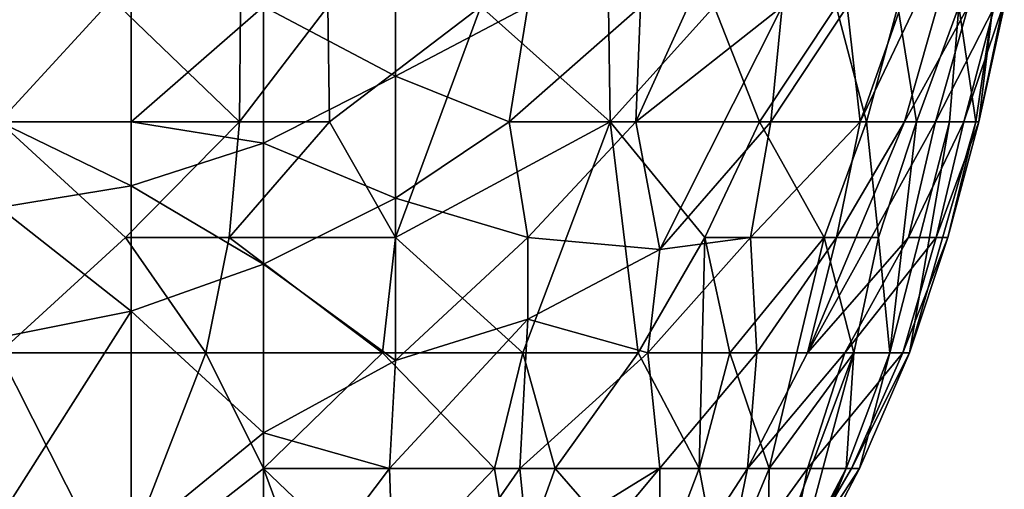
# Model space of a CAD drawing. Extents: x -161 to 11, y -10 to 160.
# Tile 491 of 499: x 1.0654 to 1.0987, y 0.1288 to 0.1447. Entities that reach past the tile are written whole.
import ezdxf

# ---------------------------------------------------------------- set-up
doc = ezdxf.new("R2010")
doc.units = 0
doc.header["$MEASUREMENT"] = 0
doc.layers.get('0').update_dxf_attribs({"linetype": 'CONTINUOUS'})

msp = doc.modelspace()

# ---------------------------------------------------------------- linework, layer by layer
for points in [[(1.072835, 0.14513, 0.580862), (1.072802, 0.141224, 0.580862), (1.064672, 0.149037, 0.571685)], [(1.064672, 0.149037, 0.571685), (1.072802, 0.141224, 0.580862), (1.064672, 0.141224, 0.572012)], [(1.086211, 0.141224, 0.725394), (1.089757, 0.149037, 0.733206), (1.086366, 0.14513, 0.733206)], [(1.089757, 0.149037, 0.733206), (1.086211, 0.141224, 0.725394), (1.091167, 0.14513, 0.721487)], [(1.097525, 0.149037, 0.701956), (1.095179, 0.14513, 0.705862), (1.093802, 0.141224, 0.701956)], [(1.0953, 0.141224, 0.694144), (1.097525, 0.149037, 0.701956), (1.093802, 0.141224, 0.701956)], [(1.097456, 0.14513, 0.690237), (1.097525, 0.149037, 0.701956), (1.0953, 0.141224, 0.694144)], [(1.064672, 0.145746, 0.752737), (1.064672, 0.141224, 0.745772), (1.069144, 0.146087, 0.752737)], [(1.064672, 0.141224, 0.745772), (1.069144, 0.141224, 0.744978), (1.069144, 0.146087, 0.752737)], [(1.069144, 0.146087, 0.752737), (1.069144, 0.141224, 0.744978), (1.073615, 0.14513, 0.74904)], [(1.073615, 0.140503, 0.741019), (1.073615, 0.14513, 0.74904), (1.069144, 0.141224, 0.744978)], [(1.07585, 0.141224, 0.584769), (1.072802, 0.141224, 0.580862), (1.075794, 0.14513, 0.584769)], [(1.072835, 0.14513, 0.580862), (1.075794, 0.14513, 0.584769), (1.072802, 0.141224, 0.580862)], [(1.078086, 0.142769, 0.741019), (1.078086, 0.14513, 0.745152), (1.073615, 0.14513, 0.74904)], [(1.078086, 0.142769, 0.741019), (1.073615, 0.14513, 0.74904), (1.073615, 0.140503, 0.741019)], [(1.080963, 0.14513, 0.592581), (1.07585, 0.141224, 0.584769), (1.075794, 0.14513, 0.584769)], [(1.080963, 0.14513, 0.592581), (1.078086, 0.137318, 0.58846), (1.07585, 0.141224, 0.584769)], [(1.081932, 0.141224, 0.733206), (1.082557, 0.14513, 0.739624), (1.078086, 0.142769, 0.741019)], [(1.078086, 0.14513, 0.745152), (1.078086, 0.142769, 0.741019), (1.082557, 0.14513, 0.739624)], [(1.085341, 0.141224, 0.600394), (1.078086, 0.137318, 0.58846), (1.080963, 0.14513, 0.592581)], [(1.085283, 0.14513, 0.600394), (1.085341, 0.141224, 0.600394), (1.080963, 0.14513, 0.592581)], [(1.082557, 0.14513, 0.739624), (1.081932, 0.141224, 0.733206), (1.086366, 0.14513, 0.733206)], [(1.086366, 0.14513, 0.733206), (1.081932, 0.141224, 0.733206), (1.086211, 0.141224, 0.725394)], [(1.08886, 0.14513, 0.608206), (1.085341, 0.141224, 0.600394), (1.085283, 0.14513, 0.600394)], [(1.08886, 0.14513, 0.608206), (1.090396, 0.141224, 0.612112), (1.085341, 0.141224, 0.600394)], [(1.087028, 0.136912, 0.713675), (1.091167, 0.14513, 0.721487), (1.086211, 0.141224, 0.725394)], [(1.090774, 0.141224, 0.713675), (1.091167, 0.14513, 0.721487), (1.087028, 0.136912, 0.713675)], [(1.092989, 0.14513, 0.619925), (1.090396, 0.141224, 0.612112), (1.08886, 0.14513, 0.608206)], [(1.092989, 0.14513, 0.619925), (1.094018, 0.141224, 0.623831), (1.090396, 0.141224, 0.612112)], [(1.090774, 0.141224, 0.713675), (1.093362, 0.14513, 0.713675), (1.091167, 0.14513, 0.721487)], [(1.093802, 0.141224, 0.701956), (1.093362, 0.14513, 0.713675), (1.090774, 0.141224, 0.713675)], [(1.095071, 0.14513, 0.627737), (1.094018, 0.141224, 0.623831), (1.092989, 0.14513, 0.619925)], [(1.093362, 0.14513, 0.713675), (1.093802, 0.141224, 0.701956), (1.095179, 0.14513, 0.705862)], [(1.095071, 0.14513, 0.627737), (1.095704, 0.141224, 0.631644), (1.094018, 0.141224, 0.623831)], [(1.097135, 0.14513, 0.639456), (1.095704, 0.141224, 0.631644), (1.095071, 0.14513, 0.627737)], [(1.096346, 0.141224, 0.686331), (1.097456, 0.14513, 0.690237), (1.0953, 0.141224, 0.694144)], [(1.096818, 0.141224, 0.639456), (1.095704, 0.141224, 0.631644), (1.097135, 0.14513, 0.639456)], [(1.098343, 0.14513, 0.678519), (1.097456, 0.14513, 0.690237), (1.096346, 0.141224, 0.686331)], [(1.097307, 0.141224, 0.674612), (1.098343, 0.14513, 0.678519), (1.096346, 0.141224, 0.686331)], [(1.096818, 0.141224, 0.639456), (1.097135, 0.14513, 0.639456), (1.097709, 0.141224, 0.651175)], [(1.098287, 0.14513, 0.651175), (1.097709, 0.141224, 0.651175), (1.097135, 0.14513, 0.639456)], [(1.098629, 0.14513, 0.670706), (1.098343, 0.14513, 0.678519), (1.097307, 0.141224, 0.674612)], [(1.097815, 0.141224, 0.662894), (1.098629, 0.14513, 0.670706), (1.097307, 0.141224, 0.674612)], [(1.097709, 0.141224, 0.651175), (1.098287, 0.14513, 0.651175), (1.097815, 0.141224, 0.662894)], [(1.097815, 0.141224, 0.662894), (1.098676, 0.14513, 0.662894), (1.098629, 0.14513, 0.670706)], [(1.098287, 0.14513, 0.651175), (1.098676, 0.14513, 0.662894), (1.097815, 0.141224, 0.662894)], [(1.073615, 0.140503, 0.741019), (1.078086, 0.138642, 0.733206), (1.078086, 0.142769, 0.741019)], [(1.078086, 0.142769, 0.741019), (1.078086, 0.138642, 0.733206), (1.081932, 0.141224, 0.733206)], [(1.072802, 0.141224, 0.580862), (1.068948, 0.137318, 0.576956), (1.064672, 0.141224, 0.572012)], [(1.064672, 0.141224, 0.745772), (1.069144, 0.13906, 0.741019), (1.069144, 0.141224, 0.744978)], [(1.069144, 0.13906, 0.741019), (1.064672, 0.141224, 0.745772), (1.064672, 0.138334, 0.741019)], [(1.064672, 0.133412, 0.573608), (1.064672, 0.141224, 0.572012), (1.068948, 0.137318, 0.576956)], [(1.072802, 0.141224, 0.580862), (1.072451, 0.137318, 0.580862), (1.068948, 0.137318, 0.576956)], [(1.069144, 0.141224, 0.744978), (1.069144, 0.13906, 0.741019), (1.073615, 0.140503, 0.741019)], [(1.078086, 0.137318, 0.58846), (1.072451, 0.137318, 0.580862), (1.07585, 0.141224, 0.584769)], [(1.072802, 0.141224, 0.580862), (1.07585, 0.141224, 0.584769), (1.072451, 0.137318, 0.580862)], [(1.081932, 0.141224, 0.733206), (1.078086, 0.138642, 0.733206), (1.082557, 0.137318, 0.723845)], [(1.082391, 0.133412, 0.596487), (1.078086, 0.137318, 0.58846), (1.085341, 0.141224, 0.600394)], [(1.081932, 0.141224, 0.733206), (1.082557, 0.137318, 0.723845), (1.086211, 0.141224, 0.725394)], [(1.085341, 0.141224, 0.600394), (1.086292, 0.133412, 0.6043), (1.082391, 0.133412, 0.596487)], [(1.087028, 0.136912, 0.713675), (1.086211, 0.141224, 0.725394), (1.082557, 0.137318, 0.723845)], [(1.090396, 0.141224, 0.612112), (1.088551, 0.137318, 0.608206), (1.085341, 0.141224, 0.600394)], [(1.088551, 0.137318, 0.608206), (1.086292, 0.133412, 0.6043), (1.085341, 0.141224, 0.600394)], [(1.09009, 0.137318, 0.705862), (1.090774, 0.141224, 0.713675), (1.087028, 0.136912, 0.713675)], [(1.090396, 0.141224, 0.612112), (1.092584, 0.137318, 0.619925), (1.088551, 0.137318, 0.608206)], [(1.09009, 0.137318, 0.705862), (1.093802, 0.141224, 0.701956), (1.090774, 0.141224, 0.713675)], [(1.093002, 0.137318, 0.694144), (1.093802, 0.141224, 0.701956), (1.09009, 0.137318, 0.705862)], [(1.094018, 0.141224, 0.623831), (1.092584, 0.137318, 0.619925), (1.090396, 0.141224, 0.612112)], [(1.0953, 0.141224, 0.694144), (1.093002, 0.137318, 0.694144), (1.092013, 0.133412, 0.686331)], [(1.096346, 0.141224, 0.686331), (1.0953, 0.141224, 0.694144), (1.092013, 0.133412, 0.686331)], [(1.095431, 0.137318, 0.678519), (1.096346, 0.141224, 0.686331), (1.092013, 0.133412, 0.686331)], [(1.094018, 0.141224, 0.623831), (1.09442, 0.137318, 0.627737), (1.092584, 0.137318, 0.619925)], [(1.093002, 0.137318, 0.694144), (1.0953, 0.141224, 0.694144), (1.093802, 0.141224, 0.701956)], [(1.095704, 0.141224, 0.631644), (1.09442, 0.137318, 0.627737), (1.094018, 0.141224, 0.623831)], [(1.095704, 0.141224, 0.631644), (1.094802, 0.133412, 0.63555), (1.09442, 0.137318, 0.627737)], [(1.095704, 0.141224, 0.631644), (1.096818, 0.141224, 0.639456), (1.094802, 0.133412, 0.63555)], [(1.096818, 0.141224, 0.639456), (1.095473, 0.133412, 0.647269), (1.094802, 0.133412, 0.63555)], [(1.095431, 0.137318, 0.678519), (1.097307, 0.141224, 0.674612), (1.096346, 0.141224, 0.686331)], [(1.097307, 0.141224, 0.674612), (1.095431, 0.137318, 0.678519), (1.096371, 0.137318, 0.6668)], [(1.097709, 0.141224, 0.651175), (1.096765, 0.137318, 0.655081), (1.095473, 0.133412, 0.647269)], [(1.096818, 0.141224, 0.639456), (1.097709, 0.141224, 0.651175), (1.095473, 0.133412, 0.647269)], [(1.096371, 0.137318, 0.6668), (1.097815, 0.141224, 0.662894), (1.097307, 0.141224, 0.674612)], [(1.096765, 0.137318, 0.655081), (1.097815, 0.141224, 0.662894), (1.096371, 0.137318, 0.6668)], [(1.096765, 0.137318, 0.655081), (1.097709, 0.141224, 0.651175), (1.097815, 0.141224, 0.662894)], [(1.069144, 0.13906, 0.741019), (1.073615, 0.136413, 0.733206), (1.073615, 0.140503, 0.741019)], [(1.078086, 0.138642, 0.733206), (1.073615, 0.140503, 0.741019), (1.073615, 0.136413, 0.733206)], [(1.064672, 0.138334, 0.741019), (1.069144, 0.134825, 0.733206), (1.069144, 0.13906, 0.741019)], [(1.073615, 0.136413, 0.733206), (1.069144, 0.13906, 0.741019), (1.069144, 0.134825, 0.733206)], [(1.078086, 0.138642, 0.733206), (1.073615, 0.136413, 0.733206), (1.078086, 0.133156, 0.721487)], [(1.078086, 0.138642, 0.733206), (1.078086, 0.133156, 0.721487), (1.082557, 0.137318, 0.723845)], [(1.069144, 0.134825, 0.733206), (1.064672, 0.138334, 0.741019), (1.064672, 0.133931, 0.733206)], [(1.068948, 0.137318, 0.576956), (1.071662, 0.133412, 0.580862), (1.064672, 0.133412, 0.573608)], [(1.071662, 0.133412, 0.580862), (1.068948, 0.137318, 0.576956), (1.072451, 0.137318, 0.580862)], [(1.077646, 0.133412, 0.588675), (1.071662, 0.133412, 0.580862), (1.072451, 0.137318, 0.580862)], [(1.077646, 0.133412, 0.588675), (1.072451, 0.137318, 0.580862), (1.078086, 0.137318, 0.58846)], [(1.078086, 0.137318, 0.58846), (1.082391, 0.133412, 0.596487), (1.077646, 0.133412, 0.588675)], [(1.078086, 0.133156, 0.721487), (1.082557, 0.134558, 0.717581), (1.082557, 0.137318, 0.723845)], [(1.082557, 0.137318, 0.723845), (1.082557, 0.134558, 0.717581), (1.087028, 0.136912, 0.713675)], [(1.088349, 0.129505, 0.612112), (1.086292, 0.133412, 0.6043), (1.088551, 0.137318, 0.608206)], [(1.086614, 0.133412, 0.705862), (1.09009, 0.137318, 0.705862), (1.087028, 0.136912, 0.713675)], [(1.090302, 0.133412, 0.694144), (1.09009, 0.137318, 0.705862), (1.086614, 0.133412, 0.705862)], [(1.088551, 0.137318, 0.608206), (1.089393, 0.133412, 0.612112), (1.088349, 0.129505, 0.612112)], [(1.092584, 0.137318, 0.619925), (1.089393, 0.133412, 0.612112), (1.088551, 0.137318, 0.608206)], [(1.090727, 0.129505, 0.619925), (1.089393, 0.133412, 0.612112), (1.092584, 0.137318, 0.619925)], [(1.090302, 0.133412, 0.694144), (1.093002, 0.137318, 0.694144), (1.09009, 0.137318, 0.705862)], [(1.093002, 0.137318, 0.694144), (1.090302, 0.133412, 0.694144), (1.092013, 0.133412, 0.686331)], [(1.092584, 0.137318, 0.619925), (1.093585, 0.133412, 0.627737), (1.090727, 0.129505, 0.619925)], [(1.093282, 0.133412, 0.678519), (1.095431, 0.137318, 0.678519), (1.092013, 0.133412, 0.686331)], [(1.09442, 0.137318, 0.627737), (1.093585, 0.133412, 0.627737), (1.092584, 0.137318, 0.619925)], [(1.096371, 0.137318, 0.6668), (1.095431, 0.137318, 0.678519), (1.093282, 0.133412, 0.678519)], [(1.095241, 0.133412, 0.658987), (1.096371, 0.137318, 0.6668), (1.093282, 0.133412, 0.678519)], [(1.093585, 0.133412, 0.627737), (1.09442, 0.137318, 0.627737), (1.094802, 0.133412, 0.63555)], [(1.095241, 0.133412, 0.658987), (1.096765, 0.137318, 0.655081), (1.096371, 0.137318, 0.6668)], [(1.095473, 0.133412, 0.647269), (1.096765, 0.137318, 0.655081), (1.095241, 0.133412, 0.658987)], [(1.087028, 0.136912, 0.713675), (1.082557, 0.134558, 0.717581), (1.086614, 0.133412, 0.705862)], [(1.069144, 0.134825, 0.733206), (1.073615, 0.130713, 0.721487), (1.073615, 0.136413, 0.733206)], [(1.073615, 0.136413, 0.733206), (1.073615, 0.130713, 0.721487), (1.078086, 0.133156, 0.721487)], [(1.064672, 0.133931, 0.733206), (1.064672, 0.127812, 0.721487), (1.069144, 0.134825, 0.733206)], [(1.069144, 0.127048, 0.717581), (1.069144, 0.134825, 0.733206), (1.064672, 0.127812, 0.721487)], [(1.069144, 0.127048, 0.717581), (1.073615, 0.130713, 0.721487), (1.069144, 0.134825, 0.733206)], [(1.078086, 0.133156, 0.721487), (1.077876, 0.129505, 0.713675), (1.082557, 0.134558, 0.717581)], [(1.082557, 0.134558, 0.717581), (1.077876, 0.129505, 0.713675), (1.082286, 0.129505, 0.705862)], [(1.082557, 0.134558, 0.717581), (1.082286, 0.129505, 0.705862), (1.086614, 0.133412, 0.705862)], [(1.064672, 0.133412, 0.573608), (1.071662, 0.133412, 0.580862), (1.068636, 0.125599, 0.580862)], [(1.064672, 0.133412, 0.573608), (1.068636, 0.125599, 0.580862), (1.064672, 0.12562, 0.576956)], [(1.073615, 0.129505, 0.584633), (1.068636, 0.125599, 0.580862), (1.071662, 0.133412, 0.580862)], [(1.077646, 0.133412, 0.588675), (1.073615, 0.129505, 0.584633), (1.071662, 0.133412, 0.580862)], [(1.081427, 0.129505, 0.596487), (1.073615, 0.129505, 0.584633), (1.077646, 0.133412, 0.588675)], [(1.082391, 0.133412, 0.596487), (1.081427, 0.129505, 0.596487), (1.077646, 0.133412, 0.588675)], [(1.083482, 0.129505, 0.600394), (1.081427, 0.129505, 0.596487), (1.082391, 0.133412, 0.596487)], [(1.086614, 0.133412, 0.705862), (1.082286, 0.129505, 0.705862), (1.087028, 0.129514, 0.694144)], [(1.086292, 0.133412, 0.6043), (1.083482, 0.129505, 0.600394), (1.082391, 0.133412, 0.596487)], [(1.086292, 0.133412, 0.6043), (1.088349, 0.129505, 0.612112), (1.083482, 0.129505, 0.600394)], [(1.086614, 0.133412, 0.705862), (1.087028, 0.129514, 0.694144), (1.090302, 0.133412, 0.694144)], [(1.090302, 0.133412, 0.694144), (1.087028, 0.129514, 0.694144), (1.08999, 0.129505, 0.682425)], [(1.090727, 0.129505, 0.619925), (1.088349, 0.129505, 0.612112), (1.089393, 0.133412, 0.612112)], [(1.08999, 0.129505, 0.682425), (1.092013, 0.133412, 0.686331), (1.090302, 0.133412, 0.694144)], [(1.093282, 0.133412, 0.678519), (1.092013, 0.133412, 0.686331), (1.08999, 0.129505, 0.682425)], [(1.093282, 0.133412, 0.678519), (1.08999, 0.129505, 0.682425), (1.092016, 0.129505, 0.670706)], [(1.090661, 0.125599, 0.627737), (1.093585, 0.133412, 0.627737), (1.091499, 0.125623, 0.63555)], [(1.093585, 0.133412, 0.627737), (1.090661, 0.125599, 0.627737), (1.090727, 0.129505, 0.619925)], [(1.093585, 0.133412, 0.627737), (1.093322, 0.129505, 0.63555), (1.091499, 0.125623, 0.63555)], [(1.092016, 0.129505, 0.670706), (1.095241, 0.133412, 0.658987), (1.093282, 0.133412, 0.678519)], [(1.093503, 0.129505, 0.655081), (1.095241, 0.133412, 0.658987), (1.092016, 0.129505, 0.670706)], [(1.093322, 0.129505, 0.63555), (1.094802, 0.133412, 0.63555), (1.093778, 0.129505, 0.643362)], [(1.093585, 0.133412, 0.627737), (1.094802, 0.133412, 0.63555), (1.093322, 0.129505, 0.63555)], [(1.095473, 0.133412, 0.647269), (1.095241, 0.133412, 0.658987), (1.093503, 0.129505, 0.655081)], [(1.093778, 0.129505, 0.643362), (1.095473, 0.133412, 0.647269), (1.093503, 0.129505, 0.655081)], [(1.095473, 0.133412, 0.647269), (1.093778, 0.129505, 0.643362), (1.094802, 0.133412, 0.63555)], [(1.078086, 0.133156, 0.721487), (1.073615, 0.130713, 0.721487), (1.077876, 0.129505, 0.713675)], [(1.069144, 0.127048, 0.717581), (1.073615, 0.123847, 0.705862), (1.073615, 0.130713, 0.721487)], [(1.073615, 0.123847, 0.705862), (1.077876, 0.129505, 0.713675), (1.073615, 0.130713, 0.721487)], [(1.075058, 0.125599, 0.588675), (1.068636, 0.125599, 0.580862), (1.073615, 0.129505, 0.584633)], [(1.078086, 0.123454, 0.69805), (1.077876, 0.129505, 0.713675), (1.073615, 0.123847, 0.705862)], [(1.077699, 0.125599, 0.592581), (1.075058, 0.125599, 0.588675), (1.073615, 0.129505, 0.584633)], [(1.081427, 0.129505, 0.596487), (1.077699, 0.125599, 0.592581), (1.073615, 0.129505, 0.584633)], [(1.081427, 0.129505, 0.596487), (1.082069, 0.125599, 0.600394), (1.077699, 0.125599, 0.592581)], [(1.078086, 0.123454, 0.69805), (1.082286, 0.129505, 0.705862), (1.077876, 0.129505, 0.713675)], [(1.082286, 0.129505, 0.705862), (1.078086, 0.123454, 0.69805), (1.082557, 0.126764, 0.69805)], [(1.082069, 0.125599, 0.600394), (1.081427, 0.129505, 0.596487), (1.083482, 0.129505, 0.600394)], [(1.083482, 0.129505, 0.600394), (1.086878, 0.125599, 0.612112), (1.082069, 0.125599, 0.600394)], [(1.082286, 0.129505, 0.705862), (1.082557, 0.126764, 0.69805), (1.087028, 0.129514, 0.694144)], [(1.082557, 0.124164, 0.690237), (1.087028, 0.129514, 0.694144), (1.082557, 0.126764, 0.69805)], [(1.087028, 0.129514, 0.694144), (1.082557, 0.124164, 0.690237), (1.087028, 0.12493, 0.678519)], [(1.088349, 0.129505, 0.612112), (1.086878, 0.125599, 0.612112), (1.083482, 0.129505, 0.600394)], [(1.086878, 0.125599, 0.612112), (1.088349, 0.129505, 0.612112), (1.089099, 0.125599, 0.619925)], [(1.087028, 0.12493, 0.678519), (1.08999, 0.129505, 0.682425), (1.087028, 0.129514, 0.694144)], [(1.08999, 0.129505, 0.682425), (1.087028, 0.12493, 0.678519), (1.089193, 0.125599, 0.670706)], [(1.090727, 0.129505, 0.619925), (1.089099, 0.125599, 0.619925), (1.088349, 0.129505, 0.612112)], [(1.089099, 0.125599, 0.619925), (1.090727, 0.129505, 0.619925), (1.090661, 0.125599, 0.627737)], [(1.089193, 0.125599, 0.670706), (1.092016, 0.129505, 0.670706), (1.08999, 0.129505, 0.682425)], [(1.091227, 0.125599, 0.655081), (1.092016, 0.129505, 0.670706), (1.089193, 0.125599, 0.670706)], [(1.093322, 0.129505, 0.63555), (1.089229, 0.121693, 0.639456), (1.091499, 0.125623, 0.63555)], [(1.093322, 0.129505, 0.63555), (1.091741, 0.125599, 0.643362), (1.089229, 0.121693, 0.639456)], [(1.091227, 0.125599, 0.655081), (1.093503, 0.129505, 0.655081), (1.092016, 0.129505, 0.670706)], [(1.093778, 0.129505, 0.643362), (1.093503, 0.129505, 0.655081), (1.091227, 0.125599, 0.655081)], [(1.091741, 0.125599, 0.643362), (1.093778, 0.129505, 0.643362), (1.091227, 0.125599, 0.655081)], [(1.093322, 0.129505, 0.63555), (1.093778, 0.129505, 0.643362), (1.091741, 0.125599, 0.643362)]]:
    msp.add_3dface(points)

doc.saveas('drawing.dxf')
